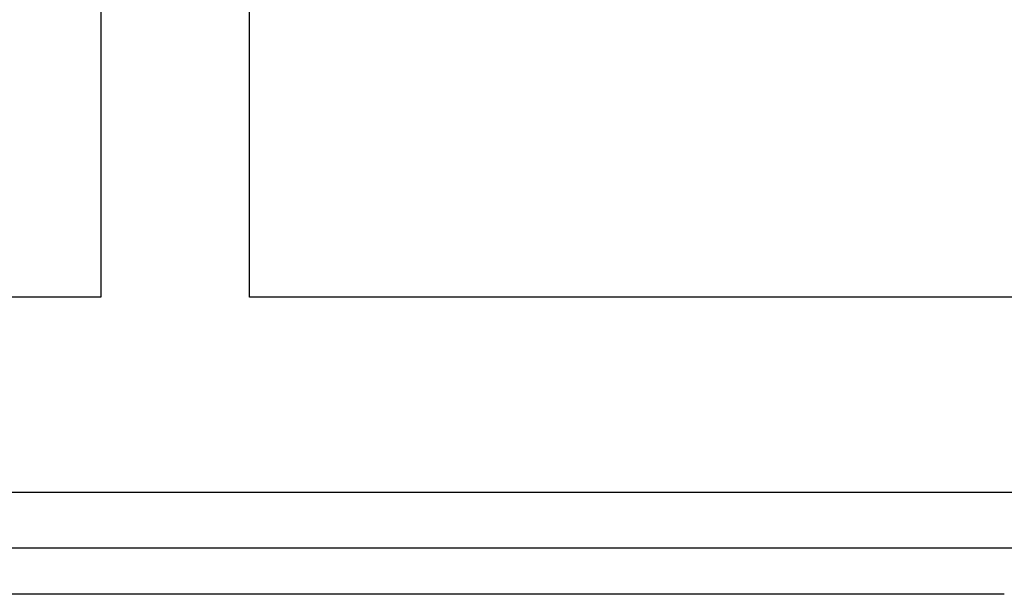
# Model space of a CAD drawing. Header units: inches. Extents: x 5 to 1128, y -85 to 748.
# Tile 638 of 656: x 635 to 661, y 556 to 571. Entities that reach past the tile are written whole.
import ezdxf

# ---------------------------------------------------------------- set-up
doc = ezdxf.new("R2010")
doc.units = ezdxf.units.IN
doc.header["$LTSCALE"] = 32
doc.header["$MEASUREMENT"] = 0
doc.layers.add('Visible (ANSI)', color=7, linetype='Continuous', lineweight=30)

msp = doc.modelspace()

# ---------------------------------------------------------------- linework, layer by layer
at = {"layer": 'Visible (ANSI)'}
for p, q in [((640.78063, 563.93978), (640.78063, 690.68978)), ((636.78063, 687.49325), (636.78063, 563.93978)), ((636.78063, 563.93978), (620.84148, 563.93978)), ((684.78063, 563.93978), (640.78063, 563.93978)), ((620.67963, 558.68978), (733.65563, 558.68978)), ((620.67963, 557.18978), (735.15563, 557.18978)), ((661.10513, 555.93978), (623.42963, 555.93978))]:
    msp.add_line(p, q, dxfattribs=at)

doc.saveas('drawing.dxf')
